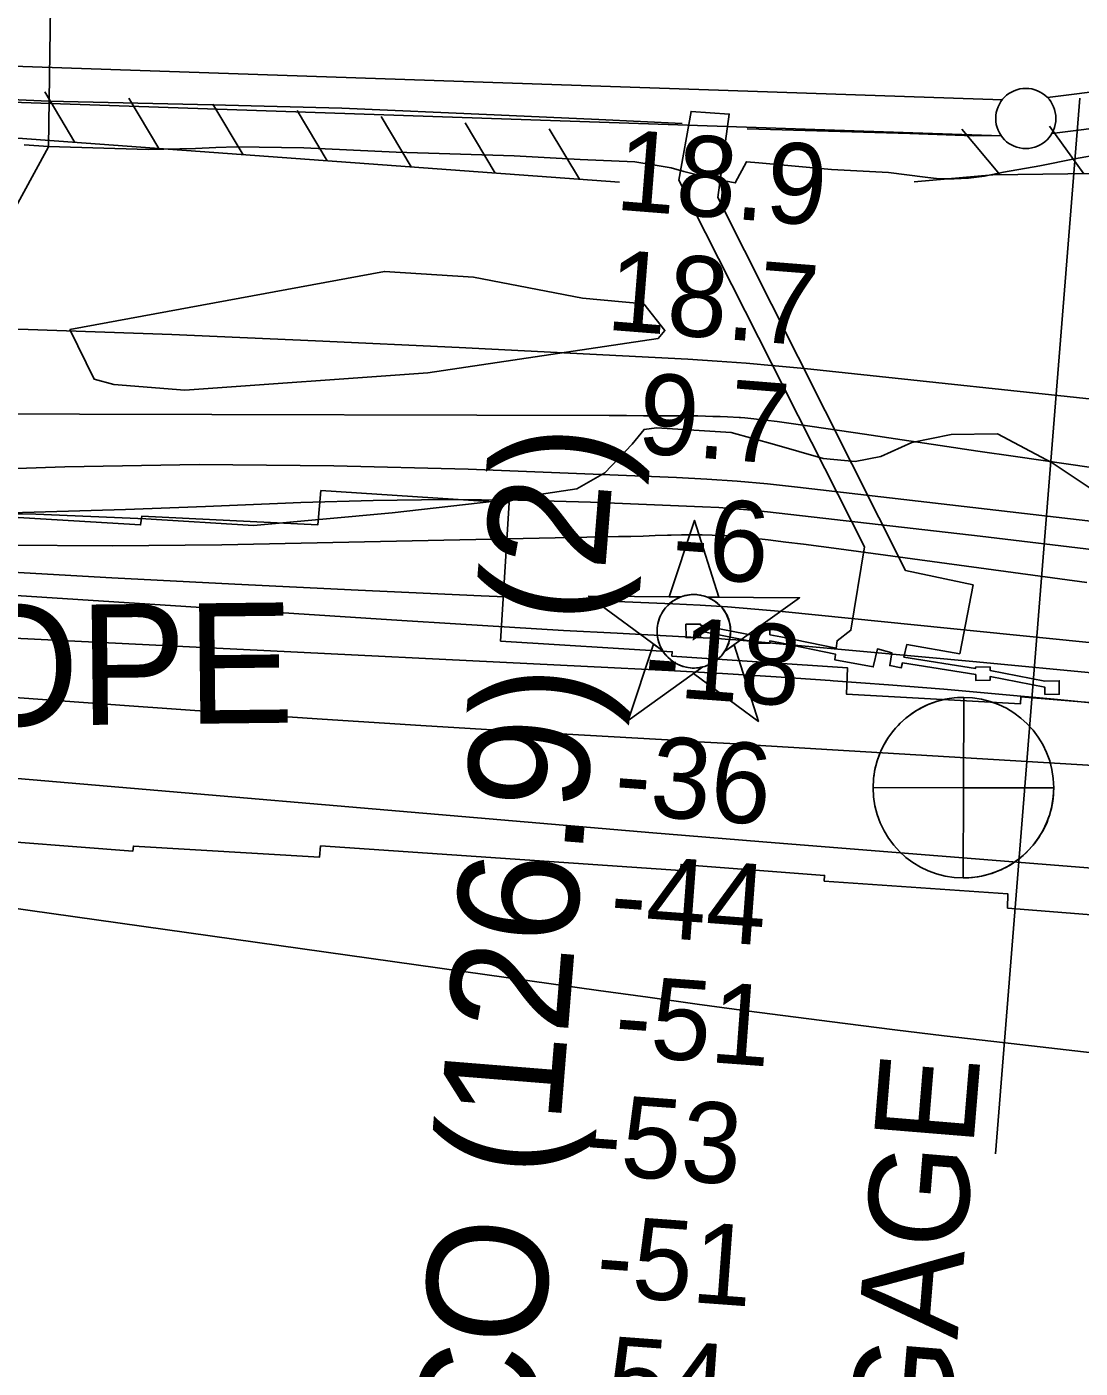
# Model space of a CAD drawing. Extents: x 3535183 to 3573198, y 534952 to 560562.
# Drawn here: x 3567729 to 3568604, y 545059 to 546174 of the extents above; entities that cross this region are included whole.
import ezdxf

# ---------------------------------------------------------------- set-up
doc = ezdxf.new("R2010")
doc.units = 0
for name, color, linetype in [('V-CHAN-DOCK', 7, 'Continuous'), ('V-CHAN-NAID', 7, 'Continuous'), ('V-FLOD-BASE', 7, 'Continuous'), ('V-LEVE-TOET', 7, 'Continuous'), ('V-RIVR-EDGE', 7, 'Continuous'), ('V-RIVR-GAGE', 7, 'Continuous'), ('V-RIVR-GAGE-IDEN', 7, 'Continuous'), ('V-RIVR-RANG', 7, 'Continuous'), ('V-RRAP-FSHR', 7, 'Continuous'), ('V-RRAP-RVMT', 7, 'Continuous'), ('V-RRAP-RVMT-IDEN', 7, 'Continuous'), ('V-SITE-VEGE', 7, 'Continuous'), ('V-SURV-LINE', 7, 'Continuous'), ('V-TOPO-DPTH', 7, 'Continuous'), ('V-TOPO-MAJR', 7, 'Continuous'), ('V-TOPO-MINR', 7, 'Continuous'), ('V-TOPO-WATR', 7, 'Continuous'), ('V-UTIL-LINE', 7, 'Continuous')]:
    doc.layers.add(name, color=color, linetype=linetype)

msp = doc.modelspace()

# ---------------------------------------------------------------- linework, layer by layer
at = {"layer": 'V-CHAN-DOCK'}
msp.add_lwpolyline([(3568457.5, 545650.1), (3568460, 545660.5), (3568503.9, 545652.9), (3568515, 545710), (3568458.9, 545722), (3568303, 546032), (3568312.5, 546101.3), (3568280.9, 546103.4), (3568270.7, 546046.4), (3568424.8, 545741.7), (3568413.6, 545672.4), (3568402.1, 545663.7), (3568401.3, 545657.4), (3568355.4, 545666.8), (3568346.3, 545668.6), (3568346.3, 545672.8), (3568334.3, 545672.7), (3568334.3, 545667.7), (3568288.6, 545676.7), (3568288.6, 545677.5), (3568276.6, 545677.4), (3568276.7, 545666.3), (3568288.7, 545666.4), (3568288.7, 545671.6), (3568334.4, 545662.6), (3568334.4, 545661.6), (3568346.4, 545661.7), (3568346.3, 545663.6), (3568355.1, 545661.9), (3568400.7, 545652.6), (3568400.1, 545647.9), (3568432.1, 545642), (3568435.6, 545656.9), (3568447.6, 545653.6), (3568445.8, 545643.1), (3568455.4, 545641.2), (3568456.4, 545645.3), (3568517.2, 545635.6), (3568517.2, 545630.7), (3568529.2, 545630.8), (3568529.2, 545633.9), (3568574.6, 545625), (3568574.6, 545619.1), (3568586.6, 545619.2), (3568586.5, 545630.4), (3568574.5, 545630.2), (3568574.5, 545630.1), (3568529.1, 545639), (3568529.1, 545641.9), (3568517.1, 545641.8), (3568517.1, 545640.7), (3568457.5, 545650.1)], dxfattribs=at)
at = {"layer": 'V-CHAN-NAID'}
for points in [[(3568272.2, 545700.1), (3568262.7, 545700.1), (3568283.8, 545763.6), (3568304, 545699.8), (3568294.4, 545699.9), (3568292.8, 545700.5), (3568290.8, 545701.1), (3568288.7, 545701.6), (3568286.7, 545701.9), (3568285.5, 545702), (3568284, 545702.1), (3568282.3, 545702.1), (3568280.9, 545702), (3568279, 545701.8), (3568277.6, 545701.6), (3568275.8, 545701.2), (3568274.3, 545700.8), (3568273.3, 545700.4)], [(3568272.2, 545700.1), (3568195.8, 545700.6), (3568257.3, 545655.2), (3568256.2, 545657.1), (3568255.4, 545658.7), (3568254.6, 545660.7), (3568253.9, 545662.8), (3568253.5, 545664.1), (3568253.2, 545665.7), (3568252.9, 545667.2), (3568252.7, 545668.8), (3568252.6, 545670.5), (3568252.6, 545672.1), (3568252.7, 545674.2), (3568252.9, 545675.8), (3568253.3, 545678), (3568253.8, 545679.9), (3568254.4, 545681.8), (3568255, 545683.5), (3568255.7, 545685), (3568256.6, 545686.6), (3568257.6, 545688.3), (3568258.7, 545689.8), (3568259.7, 545691.1), (3568260.7, 545692.2), (3568262, 545693.5), (3568263, 545694.5), (3568264.7, 545695.9), (3568265.9, 545696.8), (3568267.6, 545697.8), (3568269.4, 545698.8), (3568270.8, 545699.5)], [(3568294.4, 545699.9), (3568370.9, 545699.4), (3568308.7, 545654.8), (3568309.6, 545656.3), (3568310.6, 545658.2), (3568311.3, 545659.8), (3568312.1, 545661.7), (3568312.6, 545663.5), (3568313, 545665.1), (3568313.4, 545667.2), (3568313.5, 545668.7), (3568313.7, 545670.9), (3568313.6, 545673), (3568313.5, 545675.2), (3568313.2, 545677), (3568312.7, 545679.2), (3568312.1, 545681.3), (3568311.3, 545683.3), (3568310.7, 545684.8), (3568309.6, 545686.7), (3568308.6, 545688.4), (3568307.4, 545690.1), (3568306.1, 545691.6), (3568304.8, 545693), (3568303.2, 545694.5), (3568301.5, 545696), (3568299.8, 545697.1), (3568297.9, 545698.3), (3568296.4, 545699)], [(3568290.7, 545641.9), (3568228.5, 545597.4), (3568249.6, 545660.9), (3568257.3, 545655.2), (3568258, 545654.2), (3568259.3, 545652.4), (3568260.6, 545651), (3568262, 545649.5), (3568263.4, 545648.2), (3568264.9, 545647.1), (3568266.3, 545646.1), (3568267.9, 545645), (3568269.7, 545644.1), (3568271.4, 545643.3), (3568272.9, 545642.8), (3568274.5, 545642.2), (3568276.7, 545641.7), (3568278.3, 545641.4), (3568280.3, 545641.1), (3568281.8, 545641), (3568283.7, 545641), (3568285.4, 545641.1), (3568287.1, 545641.2), (3568289, 545641.6)], [(3568308.7, 545654.8), (3568316.5, 545660.4), (3568336.7, 545596.6), (3568282.9, 545636.4), (3568290.7, 545641.9), (3568292.3, 545642.4), (3568294, 545643), (3568296.1, 545643.9), (3568297.9, 545644.8), (3568299.7, 545645.9), (3568301.5, 545647.1), (3568303, 545648.3), (3568304.3, 545649.5), (3568305.7, 545650.9), (3568306.9, 545652.3), (3568308, 545653.8)]]:
    msp.add_lwpolyline(points, close=True, dxfattribs=at)
msp.add_circle((3568283.1, 545671.5), 30.5, dxfattribs=at)
at = {"layer": 'V-FLOD-BASE'}
for points in [[(3567291.1, 546156.1), (3567370.2, 546144.6), (3567474.6, 546129.8), (3567552.9, 546121.3), (3567636.4, 546117), (3567747.3, 546112.1), (3567883.5, 546109), (3567990.9, 546106.1), (3568117.3, 546100.6), (3568204.2, 546096.7), (3568273.5, 546093.4)], [(3568327.5, 546089), (3568462.4, 546085.1), (3568515.4, 546083.2), (3568539, 546083.4)]]:
    msp.add_lwpolyline(points, dxfattribs=at)
at = {"layer": 'V-LEVE-TOET'}
msp.add_lwpolyline([(3568621.1, 546068), (3568599.2, 546064), (3568570.5, 546058.3), (3568540.4, 546053), (3568524.5, 546049.7), (3568511.2, 546048.1), (3568499.2, 546047.4), (3568486.8, 546047.5), (3568475.3, 546048.9), (3568444.9, 546052.7), (3568397.4, 546055.3), (3568337, 546060.6), (3568326.8, 546061.6), (3568317.6, 546044.1), (3568298.3, 546047.7), (3568274.8, 546053.6), (3568264.2, 546056.7), (3568234.2, 546061.7), (3568188.8, 546063.4), (3568134, 546066.6), (3568036, 546069.7), (3567959.3, 546073.1), (3567903.7, 546074.1), (3567886.1, 546073.4), (3567869.4, 546072.7), (3567830, 546071.8), (3567747.3, 546074.4), (3567727.2, 546075.8)], dxfattribs=at)
at = {"layer": 'V-RIVR-EDGE'}
for points in [[(3568614.8, 545788.8), (3568580.6, 545811.5), (3568535.3, 545835.5), (3568496.7, 545835), (3568464.2, 545828.4), (3568438.4, 545816.8), (3568417, 545812.6), (3568390.6, 545815.1), (3568350.2, 545826.8), (3568314.1, 545836.7), (3568252.2, 545840.5), (3568241.8, 545839.3), (3568232, 545827.1), (3568209.2, 545803.3), (3568185.9, 545789.8), (3568117.9, 545779.6), (3568032.7, 545770)], [(3568032.7, 545770), (3567917.5, 545759.3), (3567828, 545765), (3567736.7, 545768.9), (3567609.9, 545770.4)]]:
    msp.add_lwpolyline(points, dxfattribs=at)
at = {"layer": 'V-RIVR-GAGE'}
for points in [[(3568507.2, 545616.6), (3568507, 545541.6), (3568432, 545541.8), (3568432, 545543.9), (3568432.2, 545546.4), (3568432.4, 545549.4), (3568432.8, 545552.4), (3568433.2, 545555.2), (3568433.8, 545558.1), (3568434.5, 545560.7), (3568435.1, 545563.1), (3568435.9, 545565.5), (3568436.9, 545568.2), (3568437.8, 545570.6), (3568438.8, 545572.9), (3568440, 545575.4), (3568441.5, 545578.1), (3568442.8, 545580.4), (3568444.2, 545582.6), (3568446.6, 545586.1), (3568448.3, 545588.3), (3568450.6, 545591), (3568452.7, 545593.3), (3568454.6, 545595.2), (3568457.3, 545597.8), (3568459.7, 545599.8), (3568462.1, 545601.7), (3568465.3, 545603.9), (3568467.6, 545605.4), (3568470.2, 545606.9), (3568473.2, 545608.5), (3568475.8, 545609.8), (3568478.4, 545610.9), (3568482.1, 545612.3), (3568485.3, 545613.4), (3568488.5, 545614.3), (3568491.8, 545615), (3568495.2, 545615.6), (3568499.2, 545616.2), (3568502.2, 545616.4), (3568504.7, 545616.5)], [(3568506.8, 545466.6), (3568507, 545541.6), (3568582, 545541.4), (3568581.9, 545538.7), (3568581.8, 545535.6), (3568581.5, 545533), (3568581.2, 545530.4), (3568580.6, 545527.3), (3568580, 545524.3), (3568579.1, 545520.9), (3568578.5, 545518.8), (3568577.5, 545515.9), (3568576.4, 545513), (3568575.3, 545510.5), (3568574.1, 545508), (3568572.8, 545505.6), (3568571.4, 545503.2), (3568569.8, 545500.6), (3568568.3, 545498.4), (3568566.2, 545495.5), (3568564, 545492.9), (3568561.4, 545489.9), (3568559.1, 545487.6), (3568556.6, 545485.3), (3568554.4, 545483.5), (3568552.8, 545482.2), (3568550.1, 545480.2), (3568548.2, 545478.9), (3568545.7, 545477.3), (3568543, 545475.8), (3568540.3, 545474.4), (3568538.2, 545473.4), (3568535.9, 545472.4), (3568533.3, 545471.3), (3568530.6, 545470.4), (3568527.3, 545469.4), (3568524.1, 545468.6), (3568521.7, 545468), (3568519, 545467.5), (3568516.6, 545467.2), (3568513.8, 545466.9), (3568511.6, 545466.7), (3568509, 545466.6)]]:
    msp.add_lwpolyline(points, close=True, dxfattribs=at)
msp.add_circle((3568507, 545541.6), 75, dxfattribs=at)
at = {"layer": 'V-RIVR-RANG'}
msp.add_line((3568603.7, 546114.5), (3568533.5, 545237.3), dxfattribs=at)
at = {"layer": 'V-RRAP-FSHR'}
for p, q in [((3567769.2, 546077.7), (3567744.2, 546119.6)), ((3567839, 546072.6), (3567814, 546114.5)), ((3567908.9, 546067.5), (3567883.8, 546109.4)), ((3567978.7, 546062.4), (3567953.7, 546104.3)), ((3568048.5, 546057.3), (3568023.5, 546099.2)), ((3568118.3, 546052.2), (3568093.3, 546094.1)), ((3568188.1, 546047.1), (3568163.1, 546089)), ((3568537, 546051.2), (3568505.6, 546088.6)), ((3568607, 546051.7), (3568578.5, 546091.3))]:
    msp.add_line(p, q, dxfattribs=at)
for points in [[(3567498.2, 546097.5), (3568221.4, 546044.6)], [(3568466, 546045), (3568531.4, 546050.7), (3568925.7, 546055.9), (3569155.6, 546028.7), (3569256.2, 545997.2), (3569440.5, 546005.3), (3569534.4, 545995.7)]]:
    msp.add_lwpolyline(points, dxfattribs=at)
at = {"layer": 'V-RRAP-RVMT'}
for points in [[(3568856, 545716.8), (3568857.5, 545737.6), (3568701.2, 545750.6), (3568688.6, 545606.1), (3568554.7, 545617), (3568554.5, 545611.3), (3568409.9, 545619.3), (3568410.7, 545641.2), (3568264.9, 545651), (3568265.2, 545654.5), (3568122.7, 545663.4), (3568129.9, 545778.3), (3567973.5, 545788.4), (3567971, 545760), (3567824.8, 545767.3), (3567823.7, 545759.9), (3567551.3, 545776.3)], [(3567673.8, 545499.8), (3567817.3, 545488.8), (3567817.8, 545493.1), (3567972.2, 545483.8), (3567973.2, 545493.2), (3568272, 545472.7), (3568272.6, 545477.8), (3568391.7, 545468.7), (3568391.5, 545464), (3568544, 545453.3), (3568543.6, 545441.6), (3568689.8, 545429.8), (3568691.6, 545447.7), (3568827.1, 545437), (3568826.2, 545415.8)]]:
    msp.add_lwpolyline(points, dxfattribs=at)
at = {"layer": 'V-SITE-VEGE'}
msp.add_lwpolyline([(3567764.9, 545922.4), (3568026.2, 545970.5), (3568100.3, 545965.7), (3568190.7, 545948.3), (3568241.5, 545943.6), (3568259.1, 545921.5), (3568253.5, 545914.7), (3568062.4, 545886.4), (3567860.5, 545872), (3567801.5, 545876.7), (3567785.1, 545881)], close=True, dxfattribs=at)
at = {"layer": 'V-SURV-LINE'}
for points in [[(3567571, 546145.9), (3568539.4, 546113.2)], [(3568576.8, 546114.9), (3568739.8, 546135.4)], [(3568538.3, 546083.3), (3567570, 546116)], [(3568743.5, 546105.6), (3568580.5, 546085.2)]]:
    msp.add_lwpolyline(points, dxfattribs=at)
msp.add_circle((3568558.8, 546097.6), 25, dxfattribs=at)
at = {"layer": 'V-TOPO-DPTH'}
for points in [[(3569286.4, 545710.2), (3568550.3, 545816.7), (3568518.9, 545821.3), (3568487.6, 545825.9), (3568456.2, 545830.6), (3568424.8, 545835.2), (3568381.5, 545841.7), (3568371.8, 545843.1), (3568362.1, 545844.5), (3568352.4, 545845.7), (3568342.7, 545846.8), (3568325.6, 545848.8), (3568321.9, 545849.1), (3568320.7, 545849.2), (3568311, 545849.7), (3568304.9, 545849.9), (3568298.8, 545850.1), (3568292.7, 545850.3), (3568286.6, 545850.4), (3568270.1, 545850.5), (3568255.8, 545850.6), (3568241.4, 545850.6), (3568227.1, 545850.7), (3568212.7, 545850.7), (3567773.1, 545851.8), (3567702.6, 545852.2)], [(3567678.2, 545768.8), (3567744.7, 545770.7), (3567811.2, 545772.8), (3567877.6, 545775.2), (3567944, 545777.9), (3567956.7, 545778.4), (3568016.8, 545780.3), (3568076.9, 545781.1), (3568137, 545780.4), (3568197.2, 545778.8), (3568290.3, 545775), (3568303.8, 545774.3), (3568317.4, 545773.4), (3568330.9, 545772.2), (3568344.4, 545770.8), (3568520.9, 545750.5), (3568622.6, 545738.4), (3568724.2, 545725.9), (3568825.8, 545712.7), (3568927.2, 545699.1), (3569583.5, 545608.6)], [(3567678.2, 545768.8), (3567744.7, 545770.7), (3567811.2, 545772.8), (3567877.6, 545775.2), (3567944, 545777.9), (3567956.7, 545778.4), (3568016.8, 545780.3), (3568076.9, 545781.1), (3568137, 545780.4), (3568197.2, 545778.8), (3568290.3, 545775), (3568303.8, 545774.3), (3568317.4, 545773.4), (3568330.9, 545772.2), (3568344.4, 545770.8), (3568520.9, 545750.5), (3568622.6, 545738.4), (3568724.2, 545725.9), (3568825.8, 545712.7), (3568927.2, 545699.1), (3569583.5, 545608.6)], [(3567697.7, 545721.8), (3567799.9, 545716), (3567902.1, 545710.6), (3568004.3, 545705.7), (3568106.6, 545701.1), (3568265.8, 545694.4), (3568288.5, 545693.2), (3568311.1, 545691.8), (3568333.8, 545690), (3568356.4, 545687.9), (3568967.7, 545626.3), (3569073, 545615.4), (3569178.3, 545604.2), (3569283.5, 545592.6), (3569388.7, 545580.6)], [(3569388.7, 545580.6), (3569283.5, 545592.6), (3569178.3, 545604.2), (3569073, 545615.4), (3568967.7, 545626.3), (3568356.4, 545687.9), (3568333.8, 545690), (3568311.1, 545691.8), (3568288.5, 545693.2), (3568265.8, 545694.4), (3568106.6, 545701.1), (3568004.3, 545705.7), (3567902.1, 545710.6), (3567799.9, 545716), (3567697.7, 545721.8)], [(3569564.3, 545518.1), (3568582.3, 545615), (3568536.5, 545619.3), (3568490.6, 545623.4), (3568444.7, 545627.1), (3568398.8, 545630.5), (3568396.4, 545630.6), (3568351.6, 545633.6), (3568306.9, 545636.4), (3568262.1, 545638.9), (3568217.3, 545641.3), (3567500.2, 545676.6)], [(3569564.3, 545518.1), (3568582.3, 545615), (3568536.5, 545619.3), (3568490.6, 545623.4), (3568444.7, 545627.1), (3568398.8, 545630.5), (3568396.4, 545630.6), (3568351.6, 545633.6), (3568306.9, 545636.4), (3568262.1, 545638.9), (3568217.3, 545641.3), (3567500.2, 545676.6)], [(3567389.8, 545640.7), (3567810.4, 545609.8), (3567892.4, 545604), (3567974.4, 545598.4), (3568056.4, 545593.2), (3568138.4, 545588.3), (3568271, 545580.7), (3568286.7, 545579.8), (3568302.5, 545578.9), (3568318.2, 545577.9), (3568333.9, 545577), (3569223.4, 545523.4), (3569284.9, 545519.4), (3569346.3, 545515), (3569407.8, 545509.9)], [(3569407.8, 545509.9), (3569346.3, 545515), (3569284.9, 545519.4), (3569223.4, 545523.4), (3568333.9, 545577), (3568318.2, 545577.9), (3568302.5, 545578.9), (3568286.7, 545579.8), (3568271, 545580.7), (3568138.4, 545588.3), (3568056.4, 545593.2), (3567974.4, 545598.4), (3567892.4, 545604), (3567810.4, 545609.8), (3567389.8, 545640.7)], [(3567627.5, 545557.3), (3568249.1, 545504.1), (3568272.8, 545502.1), (3568296.4, 545500.1), (3568320.1, 545498.2), (3568343.8, 545496.3), (3569195.8, 545428.3), (3569260, 545423.1), (3569324.1, 545417.7), (3569388.3, 545412)], [(3567627.5, 545557.3), (3568249.1, 545504.1), (3568272.8, 545502.1), (3568296.4, 545500.1), (3568320.1, 545498.2), (3568343.8, 545496.3), (3569195.8, 545428.3), (3569260, 545423.1), (3569324.1, 545417.7), (3569388.3, 545412)]]:
    msp.add_lwpolyline(points, dxfattribs=at)
at = {"layer": 'V-TOPO-MAJR'}
msp.add_lwpolyline([(3569486.1, 545220.9), (3568532.2, 545330.6), (3568491.1, 545335.5), (3568450, 545340.4), (3568408.9, 545345.6), (3568367.9, 545350.9), (3568326.9, 545356.3), (3568285.9, 545361.8), (3568244.9, 545367.5), (3568203.9, 545373.2), (3567332.6, 545495.7)], dxfattribs=at)
at = {"layer": 'V-TOPO-MINR'}
for points in [[(3569392.2, 545773), (3569278.3, 545788.7), (3569164.3, 545803.6), (3569050.1, 545817.2), (3568935.8, 545830), (3568375, 545889.8), (3568350.8, 545892.2), (3568326.6, 545894.3), (3568302.4, 545896), (3568278.2, 545897.5), (3568088.2, 545907.2), (3567968.9, 545912.9), (3567849.6, 545918.1), (3567730.3, 545922.4), (3567610.9, 545926.2)], [(3569286.4, 545710.2), (3568550.3, 545816.7), (3568518.9, 545821.3), (3568487.6, 545825.9), (3568456.2, 545830.6), (3568424.8, 545835.2), (3568381.5, 545841.7), (3568371.8, 545843.1), (3568362.1, 545844.5), (3568352.4, 545845.7), (3568342.7, 545846.8), (3568325.6, 545848.8), (3568321.9, 545849.1), (3568320.7, 545849.2), (3568311, 545849.7), (3568304.9, 545849.9), (3568298.8, 545850.1), (3568292.7, 545850.3), (3568286.6, 545850.4), (3568270.1, 545850.5), (3568255.8, 545850.6), (3568241.4, 545850.6), (3568227.1, 545850.7), (3568212.7, 545850.7), (3567773.1, 545851.8), (3567702.6, 545852.2)], [(3569558.5, 545641), (3569336, 545672.3), (3569200, 545690.9), (3569063.9, 545708.9), (3568927.7, 545725.9), (3568791.5, 545742.2), (3568369.3, 545791.3), (3568344.2, 545794), (3568319.1, 545796.2), (3568294, 545797.9), (3568268.8, 545799.2), (3568095.8, 545806.2), (3567984.1, 545809.1), (3567872.4, 545810.1), (3567760.8, 545808.1), (3567649.1, 545804.2)], [(3568609.4, 545712), (3568403.5, 545740), (3568388.9, 545742), (3568374.3, 545743.8), (3568359.6, 545745.6), (3568345, 545747.4), (3568319.5, 545750.3), (3568315.6, 545750.6), (3568311.8, 545750.9), (3568298.5, 545751.4), (3568290, 545751.6), (3568281.4, 545751.8), (3568272.8, 545751.7), (3568264.3, 545751.5), (3568261.2, 545751.3), (3568251.1, 545751), (3568241, 545750.7), (3568230.9, 545750.4), (3568220.7, 545750.2), (3567891.2, 545743.3), (3567800.1, 545742.5), (3567709, 545743)], [(3569548.7, 545537.9), (3568935, 545604.3), (3568830.8, 545615.4), (3568726.5, 545626), (3568622.2, 545636.2), (3568517.8, 545646.1), (3568327.1, 545663.6), (3568318.1, 545664.4), (3568309.1, 545665.1), (3568300, 545665.7), (3568291, 545666.2), (3568219.6, 545669.9), (3568174.8, 545672.3), (3568130, 545674.9), (3568085.3, 545677.6), (3568040.6, 545680.4), (3567412.7, 545721.2)], [(3569388.7, 545580.6), (3569283.5, 545592.6), (3569178.3, 545604.2), (3569073, 545615.4), (3568967.7, 545626.3), (3568356.4, 545687.9), (3568333.8, 545690), (3568311.1, 545691.8), (3568288.5, 545693.2), (3568265.8, 545694.4), (3568106.6, 545701.1), (3568004.3, 545705.7), (3567902.1, 545710.6), (3567799.9, 545716), (3567697.7, 545721.8)], [(3569564.3, 545518.1), (3568582.3, 545615), (3568536.5, 545619.3), (3568490.6, 545623.4), (3568444.7, 545627.1), (3568398.8, 545630.5), (3568396.4, 545630.6), (3568351.6, 545633.6), (3568306.9, 545636.4), (3568262.1, 545638.9), (3568217.3, 545641.3), (3567500.2, 545676.6)], [(3569407.8, 545509.9), (3569346.3, 545515), (3569284.9, 545519.4), (3569223.4, 545523.4), (3568333.9, 545577), (3568318.2, 545577.9), (3568302.5, 545578.9), (3568286.7, 545579.8), (3568271, 545580.7), (3568138.4, 545588.3), (3568056.4, 545593.2), (3567974.4, 545598.4), (3567892.4, 545604), (3567810.4, 545609.8), (3567389.8, 545640.7)], [(3569388.3, 545412), (3569324.1, 545417.7), (3569260, 545423.1), (3569195.8, 545428.3), (3568343.8, 545496.3), (3568320.1, 545498.2), (3568296.4, 545500.1), (3568272.8, 545502.1), (3568249.1, 545504.1), (3567627.5, 545557.3)]]:
    msp.add_lwpolyline(points, dxfattribs=at)
at = {"layer": 'V-TOPO-WATR'}
msp.add_lwpolyline([(3569583.5, 545608.6), (3568927.2, 545699.1), (3568825.8, 545712.7), (3568724.2, 545725.9), (3568622.6, 545738.4), (3568520.9, 545750.5), (3568344.4, 545770.8), (3568330.9, 545772.2), (3568317.4, 545773.4), (3568303.8, 545774.3), (3568290.3, 545775), (3568197.2, 545778.8), (3568137, 545780.4), (3568076.9, 545781.1), (3568016.8, 545780.3), (3567956.7, 545778.4), (3567944, 545777.9), (3567877.6, 545775.2), (3567811.2, 545772.8), (3567744.7, 545770.7), (3567678.2, 545768.8)], dxfattribs=at)
at = {"layer": 'V-UTIL-LINE'}
msp.add_lwpolyline([(3565873.7, 540553.1), (3566563.6, 542961.2), (3566563.7, 542961.4), (3566622.1, 543169.5), (3566567.9, 543256.5), (3566645.8, 543532.2), (3566754.8, 543832.1), (3567684, 545957.9), (3567747.2, 546073.9), (3567750.5, 546307.3), (3567594.8, 546310.7), (3567709.4, 547423.7), (3567050.9, 547733.1), (3567703.9, 549055.8), (3567667, 549133), (3568103.3, 549907), (3568220.5, 550136.8), (3569231.1, 550913.6), (3570383.3, 551849.9), (3570939, 552332.1)], dxfattribs=at)

# ---------------------------------------------------------------- texts
at = {"layer": 'V-CHAN-NAID'}
msp.add_text('SHELL CHEMICAL NORCO (126.9) (2)', height=100, rotation=85.3894, dxfattribs=at).set_placement((3568030.2, 543498.5))
at = {"layer": 'V-RIVR-GAGE-IDEN'}
msp.add_text('BONNET CARRE GAGE', height=83, rotation=85.3051, dxfattribs=at).set_placement((3568420.2, 544086.9))
at = {"layer": 'V-RIVR-RANG'}
for s, rotation, p in [('18.9', 355.4783, (3568217, 546022)), ('18.7', 355.4783, (3568209.6, 545922.2)), ('9.7', 355.4783, (3568235.1, 545819.9)), ('-6', 355.7606, (3568263.7, 545717.1)), ('-18', 355.7606, (3568240.3, 545618.6)), ('-36', 355.7606, (3568215.8, 545520.1)), ('-44', 355.7606, (3568212.1, 545420.1)), ('-51', 355.7606, (3568216, 545319.5)), ('-53', 355.7606, (3568191.3, 545221.1)), ('-51', 355.7606, (3568200.7, 545120.1)), ('-54', 355.7606, (3568179.4, 545021.4))]:
    msp.add_text(s, height=67, rotation=rotation, dxfattribs=at).set_placement(p)
at = {"layer": 'V-RRAP-RVMT-IDEN'}
msp.add_text('HOPE', height=100, rotation=0.6379, dxfattribs=at).set_placement((3567572.7, 545591.4))

doc.saveas('drawing.dxf')
